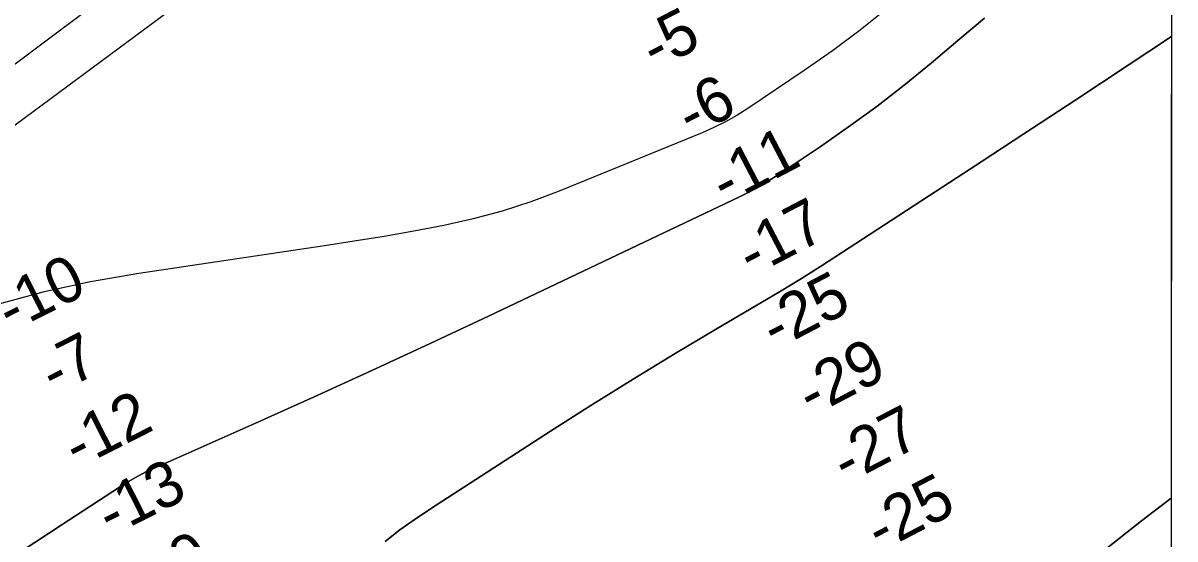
# Model space of a CAD drawing. Extents: x 3219052 to 3256913, y 800770 to 826146.
# Drawn here: x 3253139 to 3254658, y 817381 to 818061 of the extents above; entities that cross this region are included whole.
import ezdxf

# ---------------------------------------------------------------- set-up
doc = ezdxf.new("R2010")
doc.units = 0
for name, color, linetype in [('V-GRID-FRAM', 7, 'Continuous'), ('V-RIVR-RANG', 7, 'Continuous'), ('V-TOPO-DPTH', 7, 'Continuous'), ('V-TOPO-MINR', 7, 'Continuous')]:
    doc.layers.add(name, color=color, linetype=linetype)

msp = doc.modelspace()

# ---------------------------------------------------------------- linework, layer by layer
at = {"layer": 'V-GRID-FRAM'}
for points in [[(3223248.6, 824370.1), (3254658.5, 824333.6), (3254645.2, 806146.9), (3223219.5, 806183.5), (3223248.6, 824370.1)], [(3254658.5, 824333.6), (3254645.2, 806146.9)]]:
    msp.add_lwpolyline(points, dxfattribs=at)
at = {"layer": 'V-TOPO-DPTH'}
for points in [[(3253744.9, 818382.9), (3253074.7, 817886.5)], [(3253744.9, 818382.9), (3253074.7, 817886.5)], [(3254654, 818257.4), (3254653.9, 818043.7), (3254596.6, 818005.7), (3254527.9, 817960.2), (3254459.1, 817915.1), (3254390.3, 817870), (3254218.9, 817758.3), (3254192.5, 817741.3), (3254166, 817724.7), (3254139.2, 817708.4), (3254112.2, 817692.3), (3254054.9, 817658.6), (3253999.3, 817625.6), (3253944.1, 817592), (3253889.3, 817557.8), (3253834.8, 817523.1), (3253676.7, 817421.1), (3253656.3, 817407.4), (3253636.3, 817393.1), (3253616.9, 817378)], [(3253139.6, 817366.6), (3253189.6, 817399.5), (3253267.9, 817450.4), (3253279.2, 817457.3), (3253290.7, 817463.9), (3253302.4, 817469.9), (3253314.4, 817475.6), (3253445, 817533.6), (3253522.3, 817568.3), (3253599.5, 817603.3), (3253676.3, 817639), (3253753, 817675), (3254083.3, 817831.8), (3254096.6, 817838.5), (3254109.7, 817845.5), (3254122.4, 817853.2), (3254135, 817861.1), (3254190.4, 817898.2), (3254228.1, 817924.4), (3254265.2, 817951.3), (3254301.4, 817979.5), (3254337, 818008.5), (3254372.1, 818038.1), (3254407.3, 818067.7)], [(3253139.6, 817366.6), (3253189.6, 817399.5), (3253267.9, 817450.4), (3253279.2, 817457.3), (3253290.7, 817463.9), (3253302.4, 817469.9), (3253314.4, 817475.6), (3253445, 817533.6), (3253522.3, 817568.3), (3253599.5, 817603.3), (3253676.3, 817639), (3253753, 817675), (3254083.3, 817831.8), (3254096.6, 817838.5), (3254109.7, 817845.5), (3254122.4, 817853.2), (3254135, 817861.1), (3254190.4, 817898.2), (3254228.1, 817924.4), (3254265.2, 817951.3), (3254301.4, 817979.5), (3254337, 818008.5), (3254372.1, 818038.1), (3254407.3, 818067.7)], [(3253616.9, 817378), (3253636.3, 817393.1), (3253656.3, 817407.4), (3253676.7, 817421.1), (3253834.8, 817523.1), (3253889.3, 817557.8), (3253944.1, 817592), (3253999.3, 817625.6), (3254054.9, 817658.6), (3254112.2, 817692.3), (3254139.2, 817708.4), (3254166, 817724.7), (3254192.5, 817741.3), (3254218.9, 817758.3), (3254390.3, 817870), (3254459.1, 817915.1), (3254527.9, 817960.2), (3254596.6, 818005.7), (3254653.9, 818043.7), (3254653.4, 817435.1)], [(3254653.4, 817435.1), (3254652.7, 816435), (3254557.3, 816409.8), (3254547, 816408.1), (3254536.8, 816407.7), (3254526.7, 816409.4), (3254516.7, 816412.3), (3254507.6, 816417.2), (3254499.4, 816423.2), (3254492.8, 816430.8), (3254345.6, 816553.5), (3254333, 816559.7), (3254324, 816568.1), (3254343.2, 817106.4), (3254339.3, 817123.3), (3254342.8, 817145.6), (3254414.8, 817247.5), (3254614.4, 817404.9), (3254653.4, 817435.1)], [(3254653.4, 817435.1), (3254614.4, 817404.9), (3254414.8, 817247.5), (3254342.8, 817145.6), (3254339.3, 817123.3), (3254343.2, 817106.4), (3254324, 816568.1), (3254333, 816559.7), (3254345.6, 816553.5), (3254492.8, 816430.8), (3254499.4, 816423.2), (3254507.6, 816417.2), (3254516.7, 816412.3), (3254526.7, 816409.4), (3254536.8, 816407.7), (3254547, 816408.1), (3254557.3, 816409.8), (3254652.7, 816435), (3254652.6, 816214.3)]]:
    msp.add_lwpolyline(points, dxfattribs=at)
at = {"layer": 'V-TOPO-MINR'}
for points in [[(3253744.9, 818382.9), (3253074.7, 817886.5)], [(3253571.3, 818338.6), (3253095.4, 817982.3)], [(3254279, 818080.3), (3254243.5, 818051.8), (3254206.9, 818024.7), (3254169.6, 817998.6), (3254095.1, 817948.6), (3254080.6, 817939.5), (3254065.8, 817931), (3254050.5, 817923.4), (3254034.8, 817916.5), (3253846.3, 817839.5), (3253809, 817825.5), (3253771.3, 817813.1), (3253732.9, 817803), (3253694.1, 817794.3), (3253654.9, 817787.1), (3253615.6, 817780.1), (3253576.2, 817773.7), (3253536.8, 817767.6), (3253291.9, 817731.2), (3253228.5, 817720), (3253165.7, 817706.6), (3253103.7, 817689.8)], [(3254407.3, 818067.7), (3254372.1, 818038.1), (3254337, 818008.5), (3254301.4, 817979.5), (3254265.2, 817951.3), (3254228.1, 817924.4), (3254190.4, 817898.2), (3254135, 817861.1), (3254122.4, 817853.2), (3254109.7, 817845.5), (3254096.6, 817838.5), (3254083.3, 817831.8), (3253753, 817675), (3253676.3, 817639), (3253599.5, 817603.3), (3253522.3, 817568.3), (3253445, 817533.6), (3253314.4, 817475.6), (3253302.4, 817469.9), (3253290.7, 817463.9), (3253279.2, 817457.3), (3253267.9, 817450.4), (3253189.6, 817399.5), (3253139.6, 817366.6)], [(3254653.9, 818043.7), (3254596.6, 818005.7), (3254527.9, 817960.2), (3254459.1, 817915.1), (3254390.3, 817870), (3254218.9, 817758.3), (3254192.5, 817741.3), (3254166, 817724.7), (3254139.2, 817708.4), (3254112.2, 817692.3), (3254054.9, 817658.6), (3253999.3, 817625.6), (3253944.1, 817592), (3253889.3, 817557.8), (3253834.8, 817523.1), (3253676.7, 817421.1), (3253656.3, 817407.4), (3253636.3, 817393.1), (3253616.9, 817378)], [(3254652.7, 816435), (3254557.3, 816409.8), (3254547, 816408.1), (3254536.8, 816407.7), (3254526.7, 816409.4), (3254516.7, 816412.3), (3254507.6, 816417.2), (3254499.4, 816423.2), (3254492.8, 816430.8), (3254345.6, 816553.5), (3254333, 816559.7), (3254324, 816568.1), (3254343.2, 817106.4), (3254339.3, 817123.3), (3254342.8, 817145.6), (3254414.8, 817247.5), (3254614.4, 817404.9), (3254653.4, 817435.1)]]:
    msp.add_lwpolyline(points, dxfattribs=at)

# ---------------------------------------------------------------- texts
at = {"layer": 'V-RIVR-RANG'}
for s, rotation, p in [('-5', 27.555, (3253973.1, 817998.4)), ('-6', 27.555, (3254020.4, 817910.3)), ('-11', 27.555, (3254065.3, 817820.9)), ('-17', 27.555, (3254100.3, 817726.4)), ('-10', 26.8489, (3253122.9, 817653.2)), ('-25', 27.555, (3254131.6, 817629.9)), ('-7', 26.8489, (3253180.5, 817570.2)), ('-29', 27.555, (3254179.1, 817541.9)), ('-12', 26.8489, (3253210.8, 817473.5)), ('-27', 27.555, (3254224.9, 817453)), ('-13', 26.8489, (3253255.1, 817383.8)), ('-25', 27.555, (3254269.7, 817363.6)), ('-20', 26.8489, (3253288.2, 817288.5))]:
    msp.add_text(s, height=60, rotation=rotation, dxfattribs=at).set_placement(p)

doc.saveas('drawing.dxf')
